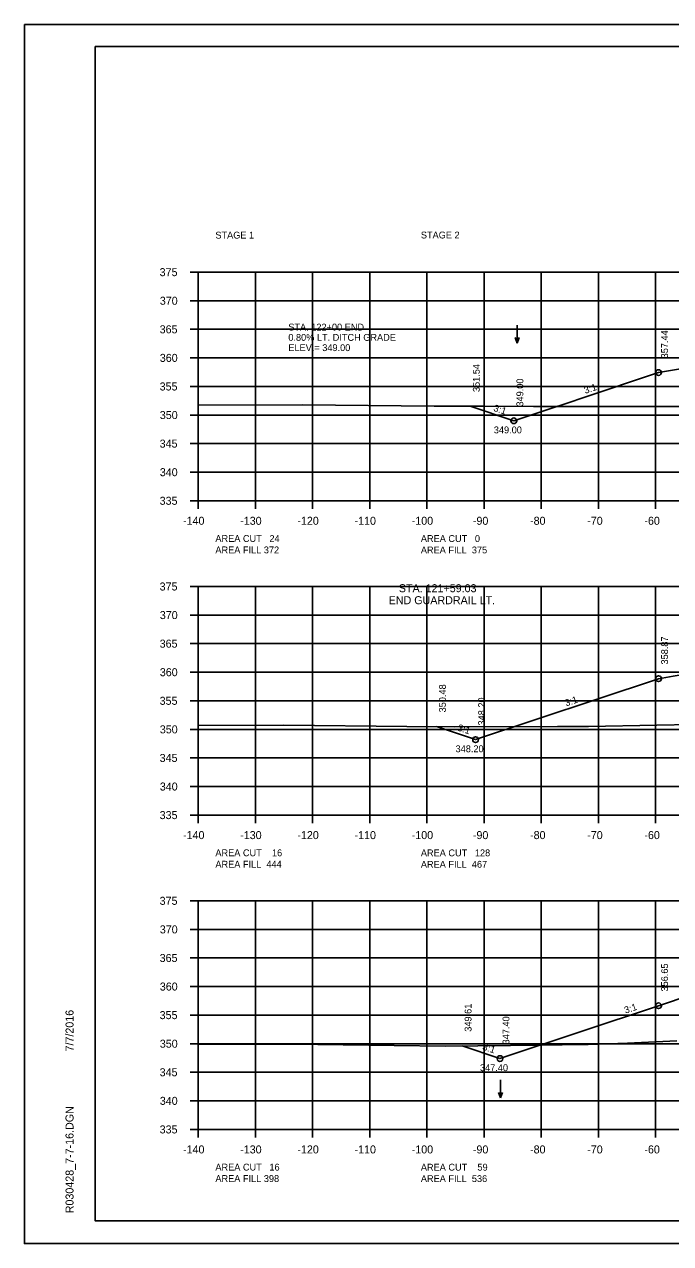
# Model space of a CAD drawing. Extents: x 1374859 to 1376773, y 382242 to 389804.
# Drawn here: x 1375964.2 to 1376077.2, y 384161.8 to 384375.1 of the extents above; entities that cross this region are included whole.
import ezdxf

# ---------------------------------------------------------------- set-up
doc = ezdxf.new("R2010")
doc.units = 0
for name, color, linetype in [('R_Axis', 7, 'Continuous'), ('R_Axis Annot', 7, 'Continuous'), ('R_Border', 7, 'Continuous'), ('R_Detour Annot', 7, 'Continuous'), ('R_Drive', 7, 'Continuous'), ('R_Exist Surface', 7, 'Continuous'), ('R_Fin Surface', 7, 'Continuous'), ('R_Grid', 7, 'Continuous'), ('R_No Plot', 7, 'Continuous'), ('R_Water Annot', 7, 'Continuous'), ('R_Xsect Elev', 7, 'Continuous'), ('R_Xsect Slope', 7, 'Continuous')]:
    doc.layers.add(name, color=color, linetype=linetype)

msp = doc.modelspace()

# ---------------------------------------------------------------- linework, layer by layer
at = {"layer": 'R_Axis'}
for p, q in [((1375993.17, 384331.76), (1375994.57, 384331.76)), ((1375994.57, 384291.76), (1375994.57, 384331.76)), ((1375993.17, 384326.76), (1375994.57, 384326.76)), ((1375993.17, 384321.76), (1375994.57, 384321.76)), ((1375993.17, 384316.76), (1375994.57, 384316.76)), ((1375993.17, 384311.76), (1375994.57, 384311.76)), ((1375993.17, 384306.76), (1375994.57, 384306.76)), ((1375993.17, 384301.76), (1375994.57, 384301.76)), ((1375993.17, 384296.76), (1375994.57, 384296.76)), ((1375993.17, 384291.76), (1375994.57, 384291.76)), ((1375994.57, 384291.76), (1376274.57, 384291.76)), ((1375994.57, 384290.36), (1375994.57, 384291.76)), ((1376004.57, 384290.36), (1376004.57, 384291.76)), ((1376014.57, 384290.36), (1376014.57, 384291.76)), ((1376024.57, 384290.36), (1376024.57, 384291.76)), ((1376034.57, 384290.36), (1376034.57, 384291.76)), ((1376044.57, 384290.36), (1376044.57, 384291.76)), ((1376054.57, 384290.36), (1376054.57, 384291.76)), ((1376064.57, 384290.36), (1376064.57, 384291.76)), ((1376074.57, 384290.36), (1376074.57, 384291.76)), ((1375993.17, 384276.76), (1375994.57, 384276.76)), ((1375994.57, 384236.76), (1375994.57, 384276.76)), ((1375993.17, 384271.76), (1375994.57, 384271.76)), ((1375993.17, 384266.76), (1375994.57, 384266.76)), ((1375993.17, 384261.76), (1375994.57, 384261.76)), ((1375993.17, 384256.76), (1375994.57, 384256.76)), ((1375993.17, 384251.76), (1375994.57, 384251.76)), ((1375993.17, 384246.76), (1375994.57, 384246.76)), ((1375993.17, 384241.76), (1375994.57, 384241.76)), ((1375993.17, 384236.76), (1375994.57, 384236.76)), ((1375994.57, 384236.76), (1376274.57, 384236.76)), ((1375994.57, 384235.36), (1375994.57, 384236.76)), ((1376004.57, 384235.36), (1376004.57, 384236.76)), ((1376014.57, 384235.36), (1376014.57, 384236.76)), ((1376024.57, 384235.36), (1376024.57, 384236.76)), ((1376034.57, 384235.36), (1376034.57, 384236.76)), ((1376044.57, 384235.36), (1376044.57, 384236.76)), ((1376054.57, 384235.36), (1376054.57, 384236.76)), ((1376064.57, 384235.36), (1376064.57, 384236.76)), ((1376074.57, 384235.36), (1376074.57, 384236.76)), ((1375993.17, 384221.76), (1375994.57, 384221.76)), ((1375994.57, 384181.76), (1375994.57, 384221.76)), ((1375993.17, 384216.76), (1375994.57, 384216.76)), ((1375993.17, 384211.76), (1375994.57, 384211.76)), ((1375993.17, 384206.76), (1375994.57, 384206.76)), ((1375993.17, 384201.76), (1375994.57, 384201.76)), ((1375993.17, 384196.76), (1375994.57, 384196.76)), ((1375993.17, 384191.76), (1375994.57, 384191.76)), ((1375993.17, 384186.76), (1375994.57, 384186.76)), ((1375993.17, 384181.76), (1375994.57, 384181.76)), ((1375994.57, 384181.76), (1376274.57, 384181.76)), ((1375994.57, 384180.36), (1375994.57, 384181.76)), ((1376004.57, 384180.36), (1376004.57, 384181.76)), ((1376014.57, 384180.36), (1376014.57, 384181.76)), ((1376024.57, 384180.36), (1376024.57, 384181.76)), ((1376034.57, 384180.36), (1376034.57, 384181.76)), ((1376044.57, 384180.36), (1376044.57, 384181.76)), ((1376054.57, 384180.36), (1376054.57, 384181.76)), ((1376064.57, 384180.36), (1376064.57, 384181.76)), ((1376074.57, 384180.36), (1376074.57, 384181.76))]:
    msp.add_line(p, q, dxfattribs=at)
at = {"layer": 'R_Border'}
for p, q in [((1375976.57, 384371.22), (1376292.75, 384371.22)), ((1375976.57, 384165.76), (1375976.57, 384371.22)), ((1375976.57, 384165.76), (1375976.57, 384165.76)), ((1376292.75, 384165.76), (1375976.57, 384165.76))]:
    msp.add_line(p, q, dxfattribs=at)
at = {"layer": 'R_Exist Surface'}
for points in [[(1375994.57, 384308.47), (1376012.79, 384308.52), (1376035.81, 384308.33), (1376044.38, 384308.29), (1376053.21, 384308.28), (1376067.92, 384308.26), (1376079.07, 384308.26), (1376083.71, 384308.24), (1376090.85, 384308.5), (1376095, 384308.76), (1376095.64, 384308.73), (1376096.88, 384308.8), (1376097.56, 384308.88), (1376097.95, 384308.93), (1376098.1, 384308.98)], [(1375994.57, 384252.41), (1376009.56, 384252.5), (1376031.03, 384252.29), (1376039.45, 384252.21), (1376057.41, 384252.27), (1376062.81, 384252.29), (1376074.79, 384252.52), (1376080.93, 384252.64), (1376086.68, 384252.83), (1376088.09, 384252.78), (1376088.7, 384252.45)], [(1375994.57, 384196.66), (1376006.37, 384196.68), (1376008.98, 384196.69), (1376011.02, 384196.67), (1376037.75, 384196.34), (1376049.18, 384196.45), (1376062.79, 384196.61), (1376069.63, 384196.84), (1376078.27, 384197.26)]]:
    msp.add_lwpolyline(points, dxfattribs=at)
at = {"layer": 'R_Fin Surface'}
for points in [[(1376042.16, 384308.3), (1376049.77, 384305.76), (1376055.56, 384307.69), (1376059.6, 384309.04), (1376061.69, 384309.73), (1376075.09, 384314.2), (1376082.79, 384315.48), (1376096.75, 384317.81), (1376105.09, 384318.45), (1376134.59, 384320.72), (1376164.09, 384323), (1376172.09, 384323.61), (1376185.9, 384321.31), (1376194.09, 384319.94), (1376232.03, 384307.29)], [(1376036.23, 384252.25), (1376043.08, 384249.96), (1376075.09, 384260.63), (1376077.63, 384261.05), (1376091.59, 384263.38), (1376105.09, 384264.42), (1376134.59, 384266.69), (1376164.09, 384268.96), (1376172.09, 384269.58), (1376185.9, 384267.28), (1376194.09, 384265.91), (1376235.64, 384252.06)], [(1376040.72, 384196.37), (1376047.35, 384194.16), (1376075.09, 384203.41), (1376086.7, 384207.28), (1376091.59, 384208.91), (1376105.09, 384209.95), (1376134.59, 384212.22), (1376164.09, 384214.49), (1376177.59, 384215.53), (1376194.09, 384212.78), (1376195.04, 384212.62), (1376247.44, 384195)]]:
    msp.add_lwpolyline(points, dxfattribs=at)
at = {"layer": 'R_Grid'}
for p, q in [((1375994.57, 384331.76), (1376274.57, 384331.76)), ((1375994.57, 384291.76), (1375994.57, 384331.76)), ((1376004.57, 384291.76), (1376004.57, 384331.76)), ((1376014.57, 384291.76), (1376014.57, 384331.76)), ((1376024.57, 384291.76), (1376024.57, 384331.76)), ((1376034.57, 384291.76), (1376034.57, 384331.76)), ((1376044.57, 384291.76), (1376044.57, 384331.76)), ((1376054.57, 384291.76), (1376054.57, 384331.76)), ((1376064.57, 384291.76), (1376064.57, 384331.76)), ((1376074.57, 384291.76), (1376074.57, 384331.76)), ((1375994.57, 384326.76), (1376274.57, 384326.76)), ((1375994.57, 384321.76), (1376274.57, 384321.76)), ((1375994.57, 384316.76), (1376274.57, 384316.76)), ((1375994.57, 384311.76), (1376274.57, 384311.76)), ((1375994.57, 384306.76), (1376274.57, 384306.76)), ((1375994.57, 384301.76), (1376274.57, 384301.76)), ((1375994.57, 384296.76), (1376274.57, 384296.76)), ((1375994.57, 384291.76), (1376274.57, 384291.76)), ((1375994.57, 384276.76), (1376274.57, 384276.76)), ((1375994.57, 384236.76), (1375994.57, 384276.76)), ((1376004.57, 384236.76), (1376004.57, 384276.76)), ((1376014.57, 384236.76), (1376014.57, 384276.76)), ((1376024.57, 384236.76), (1376024.57, 384276.76)), ((1376034.57, 384236.76), (1376034.57, 384276.76)), ((1376044.57, 384236.76), (1376044.57, 384276.76)), ((1376054.57, 384236.76), (1376054.57, 384276.76)), ((1376064.57, 384236.76), (1376064.57, 384276.76)), ((1376074.57, 384236.76), (1376074.57, 384276.76)), ((1375994.57, 384271.76), (1376274.57, 384271.76)), ((1375994.57, 384266.76), (1376274.57, 384266.76)), ((1375994.57, 384261.76), (1376274.57, 384261.76)), ((1375994.57, 384256.76), (1376274.57, 384256.76)), ((1375994.57, 384251.76), (1376274.57, 384251.76)), ((1375994.57, 384246.76), (1376274.57, 384246.76)), ((1375994.57, 384241.76), (1376274.57, 384241.76)), ((1375994.57, 384236.76), (1376274.57, 384236.76)), ((1375994.57, 384221.76), (1376274.57, 384221.76)), ((1375994.57, 384181.76), (1375994.57, 384221.76)), ((1376004.57, 384181.76), (1376004.57, 384221.76)), ((1376014.57, 384181.76), (1376014.57, 384221.76)), ((1376024.57, 384181.76), (1376024.57, 384221.76)), ((1376034.57, 384181.76), (1376034.57, 384221.76)), ((1376044.57, 384181.76), (1376044.57, 384221.76)), ((1376054.57, 384181.76), (1376054.57, 384221.76)), ((1376064.57, 384181.76), (1376064.57, 384221.76)), ((1376074.57, 384181.76), (1376074.57, 384221.76)), ((1375994.57, 384216.76), (1376274.57, 384216.76)), ((1375994.57, 384211.76), (1376274.57, 384211.76)), ((1375994.57, 384206.76), (1376274.57, 384206.76)), ((1375994.57, 384201.76), (1376274.57, 384201.76)), ((1375994.57, 384196.76), (1376274.57, 384196.76)), ((1375994.57, 384191.76), (1376274.57, 384191.76)), ((1375994.57, 384186.76), (1376274.57, 384186.76)), ((1375994.57, 384181.76), (1376274.57, 384181.76))]:
    msp.add_line(p, q, dxfattribs=at)
at = {"layer": 'R_No Plot'}
for p, q in [((1375964.17, 384375.12), (1376297.5, 384375.12)), ((1375964.17, 384161.78), (1376297.5, 384161.78))]:
    msp.add_line(p, q, dxfattribs=at)
for points in [[(1375964.16, 384375.12), (1376297.5, 384375.12), (1376297.5, 384161.78), (1375964.16, 384161.78)], [(1376210.49, 384371.22), (1376210.49, 384361.34), (1376246.22, 384361.34), (1376246.22, 384358.42), (1376269.42, 384358.42), (1376269.42, 384334.09), (1376292.75, 384334.09), (1376292.75, 384165.76), (1375976.57, 384165.76), (1375976.57, 384371.22)]]:
    msp.add_lwpolyline(points, close=True, dxfattribs=at)
for centre in [(1376075.09, 384314.2), (1376049.77, 384305.76), (1376075.09, 384260.63), (1376043.08, 384249.96), (1376075.09, 384203.41), (1376047.35, 384194.16)]:
    msp.add_circle(centre, 0.5, dxfattribs=at)
at = {"layer": 'R_Water Annot'}
for p, q in [((1376050.34, 384322.51), (1376050.34, 384319.36)), ((1376050.34, 384319.36), (1376049.99, 384320.33)), ((1376050.34, 384319.36), (1376050.69, 384320.33)), ((1376047.44, 384190.42), (1376047.44, 384187.27)), ((1376047.44, 384187.27), (1376047.09, 384188.24)), ((1376047.44, 384187.27), (1376047.79, 384188.24))]:
    msp.add_line(p, q, dxfattribs=at)

# ---------------------------------------------------------------- texts
at = {"layer": 'R_Axis Annot'}
for s, p in [('STAGE 1', (1375997.57, 384337.64)), ('STAGE 2', (1376033.51, 384337.66))]:
    msp.add_text(s, height=1.2, rotation=360, dxfattribs=at).set_placement(p)
for s, height, p in [('375', 1.4, (1375987.82, 384331.06)), ('370', 1.4, (1375987.85, 384326.06)), ('365', 1.4, (1375987.82, 384321.06)), ('360', 1.4, (1375987.85, 384316.06)), ('355', 1.4, (1375987.82, 384311.06)), ('350', 1.4, (1375987.85, 384306.06)), ('345', 1.4, (1375987.82, 384301.06)), ('340', 1.4, (1375987.85, 384296.06)), ('335', 1.4, (1375987.82, 384291.06)), ('-140', 1.4, (1375991.91, 384287.56)), ('-130', 1.4, (1376001.91, 384287.56)), ('-120', 1.4, (1376011.91, 384287.56)), ('-110', 1.4, (1376021.91, 384287.56)), ('-100', 1.4, (1376031.91, 384287.56)), ('-90', 1.4, (1376042.61, 384287.56)), ('-80', 1.4, (1376052.61, 384287.56)), ('-70', 1.4, (1376062.61, 384287.56)), ('-60', 1.4, (1376072.61, 384287.56)), ('AREA CUT   24', 1.2, (1375997.57, 384284.56)), ('AREA CUT   0', 1.2, (1376033.51, 384284.55)), ('AREA FILL 372', 1.2, (1375997.57, 384282.56)), ('AREA FILL  375', 1.2, (1376033.51, 384282.55)), ('375', 1.4, (1375987.82, 384276.06)), ('370', 1.4, (1375987.85, 384271.06)), ('365', 1.4, (1375987.82, 384266.06)), ('360', 1.4, (1375987.85, 384261.06)), ('355', 1.4, (1375987.82, 384256.06)), ('350', 1.4, (1375987.85, 384251.06)), ('345', 1.4, (1375987.82, 384246.06)), ('340', 1.4, (1375987.85, 384241.06)), ('335', 1.4, (1375987.82, 384236.06)), ('-140', 1.4, (1375991.91, 384232.56)), ('-130', 1.4, (1376001.91, 384232.56)), ('-120', 1.4, (1376011.91, 384232.56)), ('-110', 1.4, (1376021.91, 384232.56)), ('-100', 1.4, (1376031.91, 384232.56)), ('-90', 1.4, (1376042.61, 384232.56)), ('-80', 1.4, (1376052.61, 384232.56)), ('-70', 1.4, (1376062.61, 384232.56)), ('-60', 1.4, (1376072.61, 384232.56)), ('AREA CUT    16', 1.2, (1375997.57, 384229.56)), ('AREA CUT   128', 1.2, (1376033.51, 384229.55)), ('AREA FILL  444', 1.2, (1375997.57, 384227.56)), ('AREA FILL  467', 1.2, (1376033.51, 384227.55)), ('375', 1.4, (1375987.82, 384221.06)), ('370', 1.4, (1375987.85, 384216.06)), ('365', 1.4, (1375987.82, 384211.06)), ('360', 1.4, (1375987.85, 384206.06)), ('355', 1.4, (1375987.82, 384201.06)), ('350', 1.4, (1375987.85, 384196.06)), ('345', 1.4, (1375987.82, 384191.06)), ('340', 1.4, (1375987.85, 384186.06)), ('335', 1.4, (1375987.82, 384181.06)), ('-140', 1.4, (1375991.91, 384177.56)), ('-130', 1.4, (1376001.91, 384177.56)), ('-120', 1.4, (1376011.91, 384177.56)), ('-110', 1.4, (1376021.91, 384177.56)), ('-100', 1.4, (1376031.91, 384177.56)), ('-90', 1.4, (1376042.61, 384177.56)), ('-80', 1.4, (1376052.61, 384177.56)), ('-70', 1.4, (1376062.61, 384177.56)), ('-60', 1.4, (1376072.61, 384177.56)), ('AREA CUT   16', 1.2, (1375997.57, 384174.56)), ('AREA CUT    59', 1.2, (1376033.51, 384174.55)), ('AREA FILL 398', 1.2, (1375997.57, 384172.56)), ('AREA FILL  536', 1.2, (1376033.51, 384172.55))]:
    msp.add_text(s, height=height, dxfattribs=at).set_placement(p)
at = {"layer": 'R_Border'}
for s, p in [('7/7/2016', (1375972.76, 384195.4)), ('R030428_7-7-16.DGN', (1375972.76, 384167.09))]:
    msp.add_text(s, height=1.4, rotation=90, dxfattribs=at).set_placement(p)
at = {"layer": 'R_Detour Annot'}
for s, p in [('STA. 122+00 END', (1376010.33, 384321.55)), ('0.80% LT. DITCH GRADE', (1376010.33, 384319.75)), ('ELEV.= 349.00', (1376010.33, 384317.95))]:
    msp.add_text(s, height=1.2, dxfattribs=at).set_placement(p)
at = {"layer": 'R_Drive'}
for s, p in [('STA. 121+59.03', (1376029.66, 384275.76)), ('END GUARDRAIL LT.', (1376027.88, 384273.66))]:
    msp.add_text(s, height=1.4, dxfattribs=at).set_placement(p)
at = {"layer": 'R_Xsect Elev'}
for s, p in [('357.44', (1376076.74, 384316.68)), ('351.54', (1376043.81, 384310.78)), ('349.00', (1376051.43, 384308.24)), ('358.87', (1376076.74, 384263.11)), ('350.48', (1376037.89, 384254.73)), ('348.20', (1376044.74, 384252.44)), ('356.65', (1376076.74, 384205.89)), ('349.61', (1376042.37, 384198.85)), ('347.40', (1376049, 384196.64))]:
    msp.add_text(s, height=1.2, rotation=90, dxfattribs=at).set_placement(p)
for s, p in [('349.00', (1376046.27, 384303.56)), ('348.20', (1376039.58, 384247.76)), ('347.40', (1376043.85, 384191.96))]:
    msp.add_text(s, height=1.2, dxfattribs=at).set_placement(p)
at = {"layer": 'R_Xsect Slope'}
for rotation, p in [(18.4349, (1376062.27, 384310.46)), (341.5651, (1376046.12, 384307.51)), (18.4349, (1376058.93, 384255.77)), (341.5651, (1376039.82, 384251.58)), (18.4343, (1376069.31, 384202.01)), (341.5651, (1376044.19, 384195.74))]:
    msp.add_text('3:1', height=1.2, rotation=rotation, dxfattribs=at).set_placement(p)

doc.saveas('drawing.dxf')
